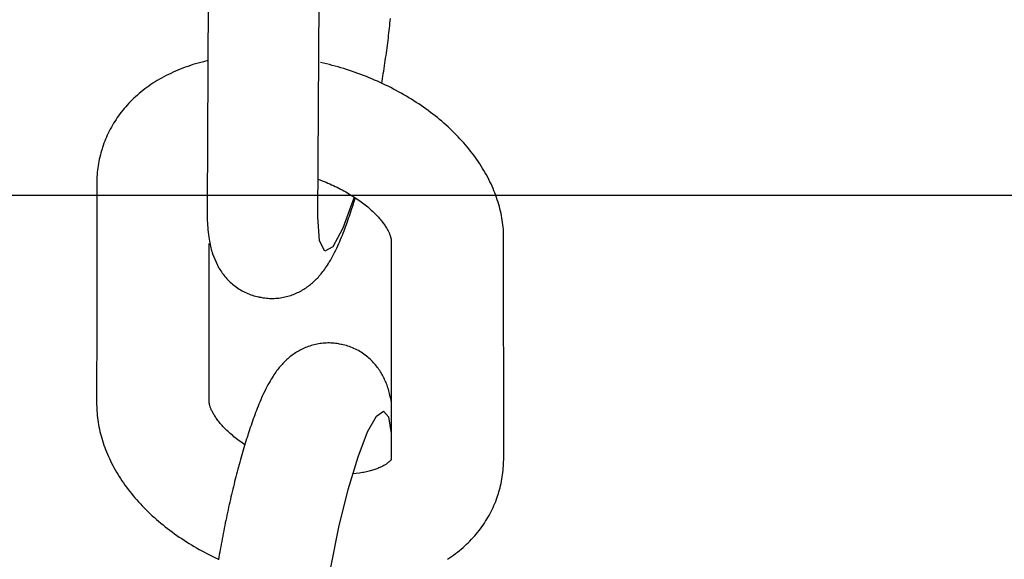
# Model space of a CAD drawing. Extents: x -285 to 5863, y 308 to 3178.
# Tile 370 of 622: x 1790.48 to 1791.509, y 983.634 to 984.199. Entities that reach past the tile are written whole.
import ezdxf

# ---------------------------------------------------------------- set-up
doc = ezdxf.new("R2010")
doc.units = 0
doc.header["$MEASUREMENT"] = 0
doc.layers.add('FREEZE-LINES', color=8, linetype='CONTINUOUS', plot=False)
doc.layers.add('SPILL-BUCKET', color=1, linetype='CONTINUOUS')

msp = doc.modelspace()

# ---------------------------------------------------------------- linework, layer by layer
at = {"layer": 'FREEZE-LINES', "linetype": 'Continuous'}
msp.add_line((1931.90631, 984.01471), (1465.74807, 984.01471), dxfattribs=at)
at = {"layer": 'SPILL-BUCKET', "color": 1, "linetype": 'Continuous'}
for p, q in [((1790.67671, 984.2303), (1790.67551, 984.0019)), ((1790.79155, 983.9923), (1790.79274, 984.21912)), ((1790.86629, 984.18979), (1790.86655, 984.19232)), ((1790.86655, 984.19232), (1790.86681, 984.19483)), ((1790.86681, 984.19483), (1790.86705, 984.19733)), ((1790.86705, 984.19733), (1790.86729, 984.19982)), ((1790.86513, 984.17953), (1790.86543, 984.18212)), ((1790.86543, 984.18212), (1790.86573, 984.18469)), ((1790.86573, 984.18469), (1790.86601, 984.18724)), ((1790.86601, 984.18724), (1790.86629, 984.18979)), ((1790.86381, 984.16907), (1790.86415, 984.1717)), ((1790.86415, 984.1717), (1790.86449, 984.17432)), ((1790.86449, 984.17432), (1790.86481, 984.17693)), ((1790.86481, 984.17693), (1790.86513, 984.17953)), ((1790.86234, 984.15842), (1790.86272, 984.1611)), ((1790.86272, 984.1611), (1790.86309, 984.16376)), ((1790.86309, 984.16376), (1790.86346, 984.16642)), ((1790.86346, 984.16642), (1790.86381, 984.16907)), ((1790.66079, 984.15155), (1790.6581, 984.15068)), ((1790.6635, 984.15238), (1790.66079, 984.15155)), ((1790.66624, 984.15317), (1790.6635, 984.15238)), ((1790.669, 984.15392), (1790.66624, 984.15317)), ((1790.67177, 984.15464), (1790.669, 984.15392)), ((1790.67631, 984.15573), (1790.67177, 984.15464)), ((1790.79739, 984.15311), (1790.79405, 984.15387)), ((1790.80043, 984.15238), (1790.79739, 984.15311)), ((1790.80346, 984.15162), (1790.80043, 984.15238)), ((1790.80649, 984.15084), (1790.80346, 984.15162)), ((1790.80951, 984.15002), (1790.80649, 984.15084)), ((1790.86114, 984.15033), (1790.86155, 984.15304)), ((1790.86155, 984.15304), (1790.86195, 984.15573)), ((1790.86195, 984.15573), (1790.86234, 984.15842)), ((1790.63508, 984.14128), (1790.63267, 984.14007)), ((1790.63752, 984.14247), (1790.63508, 984.14128)), ((1790.63999, 984.14362), (1790.63752, 984.14247)), ((1790.6425, 984.14473), (1790.63999, 984.14362)), ((1790.64502, 984.14581), (1790.6425, 984.14473)), ((1790.64759, 984.14686), (1790.64502, 984.14581)), ((1790.65017, 984.14787), (1790.64759, 984.14686)), ((1790.65279, 984.14884), (1790.65017, 984.14787)), ((1790.65543, 984.14978), (1790.65279, 984.14884)), ((1790.6581, 984.15068), (1790.65543, 984.14978)), ((1790.81253, 984.14917), (1790.80951, 984.15002)), ((1790.81554, 984.14829), (1790.81253, 984.14917)), ((1790.81853, 984.14739), (1790.81554, 984.14829)), ((1790.82153, 984.14645), (1790.81853, 984.14739)), ((1790.82451, 984.14548), (1790.82153, 984.14645)), ((1790.82748, 984.14448), (1790.82451, 984.14548)), ((1790.83044, 984.14345), (1790.82748, 984.14448)), ((1790.83338, 984.1424), (1790.83044, 984.14345)), ((1790.83632, 984.14131), (1790.83338, 984.1424)), ((1790.83925, 984.1402), (1790.83632, 984.14131)), ((1790.85943, 984.13944), (1790.85987, 984.14217)), ((1790.85987, 984.14217), (1790.8603, 984.1449)), ((1790.8603, 984.1449), (1790.86073, 984.14762)), ((1790.86073, 984.14762), (1790.86114, 984.15033)), ((1790.61676, 984.13064), (1790.61464, 984.12917)), ((1790.61893, 984.13208), (1790.61676, 984.13064)), ((1790.62113, 984.13349), (1790.61893, 984.13208)), ((1790.62338, 984.13487), (1790.62113, 984.13349)), ((1790.62564, 984.13622), (1790.62338, 984.13487)), ((1790.62796, 984.13754), (1790.62564, 984.13622)), ((1790.6303, 984.13882), (1790.62796, 984.13754)), ((1790.63267, 984.14007), (1790.6303, 984.13882)), ((1790.84216, 984.13905), (1790.83925, 984.1402)), ((1790.84506, 984.13788), (1790.84216, 984.13905)), ((1790.84794, 984.13668), (1790.84506, 984.13788)), ((1790.85081, 984.13546), (1790.84794, 984.13668)), ((1790.85367, 984.1342), (1790.85081, 984.13546)), ((1790.85651, 984.13292), (1790.85367, 984.1342)), ((1790.85934, 984.1316), (1790.85651, 984.13292)), ((1790.85821, 984.13212), (1790.85852, 984.13396)), ((1790.85852, 984.13396), (1790.85898, 984.1367)), ((1790.85898, 984.1367), (1790.85943, 984.13944)), ((1790.86215, 984.13027), (1790.85934, 984.1316)), ((1790.86494, 984.1289), (1790.86215, 984.13027)), ((1790.60456, 984.12138), (1790.60266, 984.11974)), ((1790.6065, 984.123), (1790.60456, 984.12138)), ((1790.60847, 984.12458), (1790.6065, 984.123)), ((1790.61049, 984.12614), (1790.60847, 984.12458)), ((1790.61254, 984.12767), (1790.61049, 984.12614)), ((1790.61464, 984.12917), (1790.61254, 984.12767)), ((1790.86771, 984.1275), (1790.86494, 984.1289)), ((1790.87047, 984.12608), (1790.86771, 984.1275)), ((1790.87321, 984.12464), (1790.87047, 984.12608)), ((1790.87593, 984.12316), (1790.87321, 984.12464)), ((1790.87863, 984.12166), (1790.87593, 984.12316)), ((1790.88131, 984.12014), (1790.87863, 984.12166)), ((1790.88397, 984.11859), (1790.88131, 984.12014)), ((1790.59376, 984.11115), (1790.5921, 984.10936)), ((1790.59546, 984.11292), (1790.59376, 984.11115)), ((1790.5972, 984.11466), (1790.59546, 984.11292)), ((1790.59898, 984.11638), (1790.5972, 984.11466)), ((1790.6008, 984.11807), (1790.59898, 984.11638)), ((1790.60266, 984.11974), (1790.6008, 984.11807)), ((1790.88661, 984.11701), (1790.88397, 984.11859)), ((1790.88922, 984.1154), (1790.88661, 984.11701)), ((1790.89181, 984.11377), (1790.88922, 984.1154)), ((1790.89439, 984.11212), (1790.89181, 984.11377)), ((1790.89693, 984.11044), (1790.89439, 984.11212)), ((1790.89946, 984.10874), (1790.89693, 984.11044)), ((1790.58443, 984.10007), (1790.58302, 984.09815)), ((1790.58588, 984.10197), (1790.58443, 984.10007)), ((1790.58737, 984.10385), (1790.58588, 984.10197)), ((1790.58891, 984.10571), (1790.58737, 984.10385)), ((1790.59048, 984.10755), (1790.58891, 984.10571)), ((1790.5921, 984.10936), (1790.59048, 984.10755)), ((1790.90196, 984.10701), (1790.89946, 984.10874)), ((1790.90443, 984.10525), (1790.90196, 984.10701)), ((1790.90688, 984.10347), (1790.90443, 984.10525)), ((1790.9093, 984.10167), (1790.90688, 984.10347)), ((1790.91169, 984.09985), (1790.9093, 984.10167)), ((1790.91406, 984.098), (1790.91169, 984.09985)), ((1790.5778, 984.09026), (1790.5766, 984.08823)), ((1790.57904, 984.09226), (1790.5778, 984.09026)), ((1790.58032, 984.09424), (1790.57904, 984.09226)), ((1790.58165, 984.0962), (1790.58032, 984.09424)), ((1790.58302, 984.09815), (1790.58165, 984.0962)), ((1790.9164, 984.09613), (1790.91406, 984.098)), ((1790.91871, 984.09424), (1790.9164, 984.09613)), ((1790.92099, 984.09232), (1790.91871, 984.09424)), ((1790.92324, 984.09038), (1790.92099, 984.09232)), ((1790.92545, 984.08842), (1790.92324, 984.09038)), ((1790.57222, 984.07998), (1790.57124, 984.07788)), ((1790.57325, 984.08207), (1790.57222, 984.07998)), ((1790.57433, 984.08414), (1790.57325, 984.08207)), ((1790.57544, 984.0862), (1790.57433, 984.08414)), ((1790.5766, 984.08823), (1790.57544, 984.0862)), ((1790.92764, 984.08644), (1790.92545, 984.08842)), ((1790.9298, 984.08444), (1790.92764, 984.08644)), ((1790.93192, 984.08242), (1790.9298, 984.08444)), ((1790.93401, 984.08038), (1790.93192, 984.08242)), ((1790.93606, 984.07831), (1790.93401, 984.08038)), ((1790.56772, 984.06931), (1790.56695, 984.06713)), ((1790.56854, 984.07147), (1790.56772, 984.06931)), ((1790.56939, 984.07362), (1790.56854, 984.07147)), ((1790.57029, 984.07575), (1790.56939, 984.07362)), ((1790.57124, 984.07788), (1790.57029, 984.07575)), ((1790.93808, 984.07623), (1790.93606, 984.07831)), ((1790.94007, 984.07413), (1790.93808, 984.07623)), ((1790.94201, 984.07202), (1790.94007, 984.07413)), ((1790.94393, 984.06988), (1790.94201, 984.07202)), ((1790.9458, 984.06773), (1790.94393, 984.06988)), ((1790.56453, 984.0594), (1790.56394, 984.05717)), ((1790.56518, 984.06161), (1790.56453, 984.0594)), ((1790.5655, 984.06265), (1790.56518, 984.06161)), ((1790.56584, 984.06368), (1790.5655, 984.06265)), ((1790.56618, 984.06481), (1790.56582, 984.06369)), ((1790.56657, 984.06597), (1790.5662, 984.0648)), ((1790.56695, 984.06713), (1790.56657, 984.06597)), ((1790.94764, 984.06556), (1790.9458, 984.06773)), ((1790.94943, 984.06338), (1790.94764, 984.06556)), ((1790.95119, 984.06118), (1790.94943, 984.06338)), ((1790.95291, 984.05897), (1790.95119, 984.06118)), ((1790.95459, 984.05674), (1790.95291, 984.05897)), ((1790.56198, 984.04816), (1790.5616, 984.04588)), ((1790.5624, 984.05043), (1790.56198, 984.04816)), ((1790.56287, 984.05268), (1790.5624, 984.05043)), ((1790.56338, 984.05493), (1790.56287, 984.05268)), ((1790.56394, 984.05717), (1790.56338, 984.05493)), ((1790.95622, 984.0545), (1790.95459, 984.05674)), ((1790.95782, 984.05224), (1790.95622, 984.0545)), ((1790.95937, 984.04998), (1790.95782, 984.05224)), ((1790.96089, 984.0477), (1790.95937, 984.04998)), ((1790.56073, 984.039), (1790.56052, 984.03669)), ((1790.56098, 984.0413), (1790.56073, 984.039)), ((1790.56127, 984.04359), (1790.56098, 984.0413)), ((1790.5616, 984.04588), (1790.56127, 984.04359)), ((1790.96235, 984.04542), (1790.96089, 984.0477)), ((1790.96378, 984.04311), (1790.96235, 984.04542)), ((1790.96516, 984.04081), (1790.96378, 984.04311)), ((1790.96651, 984.03849), (1790.96516, 984.04081)), ((1790.9678, 984.03617), (1790.96651, 984.03849)), ((1790.56015, 984.02719), (1790.56009, 983.88638)), ((1790.56016, 984.02846), (1790.56015, 984.02719)), ((1790.56018, 984.02972), (1790.56016, 984.02846)), ((1790.56025, 984.03205), (1790.56018, 984.02972)), ((1790.56037, 984.03437), (1790.56025, 984.03205)), ((1790.56052, 984.03669), (1790.56037, 984.03437)), ((1790.79176, 984.03178), (1790.79515, 984.03051)), ((1790.79402, 984.03093), (1790.79602, 984.03017)), ((1790.79602, 984.03017), (1790.79801, 984.02938)), ((1790.79801, 984.02938), (1790.79998, 984.02858)), ((1790.79998, 984.02858), (1790.80194, 984.02776)), ((1790.80194, 984.02776), (1790.80389, 984.02692)), ((1790.96905, 984.03384), (1790.9678, 984.03617)), ((1790.97026, 984.0315), (1790.96905, 984.03384)), ((1790.97142, 984.02916), (1790.97026, 984.0315)), ((1790.97254, 984.02681), (1790.97142, 984.02916)), ((1790.80389, 984.02692), (1790.80581, 984.02606)), ((1790.80581, 984.02606), (1790.80772, 984.02518)), ((1790.80772, 984.02518), (1790.80961, 984.02428)), ((1790.80961, 984.02428), (1790.81148, 984.02337)), ((1790.81148, 984.02337), (1790.81334, 984.02245)), ((1790.81334, 984.02245), (1790.81517, 984.02151)), ((1790.81517, 984.02151), (1790.81697, 984.02055)), ((1790.81697, 984.02055), (1790.81876, 984.01958)), ((1790.81876, 984.01958), (1790.82052, 984.0186)), ((1790.82052, 984.0186), (1790.82225, 984.0176)), ((1790.82225, 984.0176), (1790.82396, 984.01659)), ((1790.97361, 984.02445), (1790.97254, 984.02681)), ((1790.97464, 984.02209), (1790.97361, 984.02445)), ((1790.97562, 984.01973), (1790.97464, 984.02209)), ((1790.97656, 984.01736), (1790.97562, 984.01973)), ((1790.97745, 984.01499), (1790.97656, 984.01736)), ((1790.82946, 984.01313), (1790.81764, 983.9806)), ((1790.82396, 984.01659), (1790.82564, 984.01557)), ((1790.82564, 984.01557), (1790.8273, 984.01454)), ((1790.8273, 984.01454), (1790.82893, 984.0135)), ((1790.8286, 984.00611), (1790.82898, 984.00729)), ((1790.82893, 984.0135), (1790.83053, 984.01246)), ((1790.82898, 984.00729), (1790.82971, 984.00964)), ((1790.82971, 984.00964), (1790.83044, 984.01202)), ((1790.83044, 984.01202), (1790.83057, 984.01243)), ((1790.83053, 984.01246), (1790.8321, 984.0114)), ((1790.8321, 984.0114), (1790.83364, 984.01034)), ((1790.83364, 984.01034), (1790.83515, 984.00927)), ((1790.83515, 984.00927), (1790.83663, 984.00819)), ((1790.83663, 984.00819), (1790.83808, 984.00711)), ((1790.83808, 984.00711), (1790.83949, 984.00603)), ((1790.9783, 984.01262), (1790.97745, 984.01499)), ((1790.9791, 984.01024), (1790.9783, 984.01262)), ((1790.97986, 984.00787), (1790.9791, 984.01024)), ((1790.98057, 984.00549), (1790.97986, 984.00787)), ((1790.67551, 984.0019), (1790.67551, 984.00082)), ((1790.67551, 984.00082), (1790.67551, 983.99975)), ((1790.67551, 983.99975), (1790.67552, 983.99746)), ((1790.67552, 983.99746), (1790.67555, 983.99521)), ((1790.82517, 983.99552), (1790.82593, 983.99782)), ((1790.82593, 983.99782), (1790.82664, 983.99997)), ((1790.82664, 983.99997), (1790.82734, 984.00215)), ((1790.82734, 984.00215), (1790.82749, 984.0026)), ((1790.82749, 984.0026), (1790.82763, 984.00305)), ((1790.82763, 984.00305), (1790.82823, 984.00493)), ((1790.82823, 984.00493), (1790.8286, 984.00611)), ((1790.83949, 984.00603), (1790.84087, 984.00494)), ((1790.84087, 984.00494), (1790.84222, 984.00385)), ((1790.84222, 984.00385), (1790.84353, 984.00277)), ((1790.84353, 984.00277), (1790.84481, 984.00167)), ((1790.84481, 984.00167), (1790.84606, 984.00059)), ((1790.84606, 984.00059), (1790.84727, 983.9995)), ((1790.84727, 983.9995), (1790.84844, 983.99841)), ((1790.84844, 983.99841), (1790.84958, 983.99733)), ((1790.84958, 983.99733), (1790.85068, 983.99625)), ((1790.85068, 983.99625), (1790.85175, 983.99518)), ((1790.98124, 984.00312), (1790.98057, 984.00549)), ((1790.98186, 984.00074), (1790.98124, 984.00312)), ((1790.98244, 983.99836), (1790.98186, 984.00074)), ((1790.98297, 983.99598), (1790.98244, 983.99836)), ((1790.67555, 983.99521), (1790.6756, 983.99293)), ((1790.6756, 983.99293), (1790.67567, 983.99067)), ((1790.67567, 983.99067), (1790.67576, 983.98835)), ((1790.67576, 983.98835), (1790.67587, 983.98607)), ((1790.67587, 983.98607), (1790.67602, 983.98369)), ((1790.79327, 983.96721), (1790.79155, 983.9923)), ((1790.82125, 983.98431), (1790.82205, 983.98652)), ((1790.82205, 983.98652), (1790.82284, 983.98876)), ((1790.82284, 983.98876), (1790.82363, 983.99099)), ((1790.82363, 983.99099), (1790.8244, 983.99326)), ((1790.8244, 983.99326), (1790.82517, 983.99552)), ((1790.85175, 983.99518), (1790.85278, 983.99412)), ((1790.85278, 983.99412), (1790.85378, 983.99306)), ((1790.85378, 983.99306), (1790.85473, 983.99201)), ((1790.85473, 983.99201), (1790.85566, 983.99097)), ((1790.85566, 983.99097), (1790.85654, 983.98994)), ((1790.85654, 983.98994), (1790.85739, 983.98892)), ((1790.85739, 983.98892), (1790.8582, 983.98791)), ((1790.8582, 983.98791), (1790.85898, 983.98691)), ((1790.85898, 983.98691), (1790.85971, 983.98594)), ((1790.98346, 983.99361), (1790.98297, 983.99598)), ((1790.9839, 983.99123), (1790.98346, 983.99361)), ((1790.98429, 983.98886), (1790.9839, 983.99123)), ((1790.98465, 983.98649), (1790.98429, 983.98886)), ((1790.98495, 983.98413), (1790.98465, 983.98649)), ((1790.67602, 983.98369), (1790.67619, 983.98133)), ((1790.67619, 983.98133), (1790.6764, 983.97886)), ((1790.6764, 983.97886), (1790.67665, 983.9764)), ((1790.67665, 983.9764), (1790.67696, 983.97381)), ((1790.81764, 983.9806), (1790.807, 983.96105)), ((1790.81793, 983.97551), (1790.81877, 983.97769)), ((1790.81877, 983.97769), (1790.81962, 983.9799)), ((1790.81962, 983.9799), (1790.82044, 983.98209)), ((1790.82044, 983.98209), (1790.82125, 983.98431)), ((1790.85971, 983.98594), (1790.86042, 983.98497)), ((1790.86042, 983.98497), (1790.86108, 983.98402)), ((1790.86108, 983.98402), (1790.86172, 983.98309)), ((1790.86172, 983.98309), (1790.86232, 983.98217)), ((1790.86232, 983.98217), (1790.86288, 983.98128)), ((1790.86288, 983.98128), (1790.86341, 983.9804)), ((1790.86341, 983.9804), (1790.86391, 983.97955)), ((1790.86391, 983.97955), (1790.86437, 983.97872)), ((1790.86437, 983.97872), (1790.8648, 983.9779)), ((1790.8648, 983.9779), (1790.8652, 983.97712)), ((1790.8652, 983.97712), (1790.86557, 983.97635)), ((1790.86557, 983.97635), (1790.86591, 983.97561)), ((1790.98522, 983.98176), (1790.98495, 983.98413)), ((1790.98544, 983.9794), (1790.98522, 983.98176)), ((1790.98561, 983.97704), (1790.98544, 983.9794)), ((1790.98574, 983.97469), (1790.98561, 983.97704)), ((1790.67696, 983.97381), (1790.67731, 983.97123)), ((1790.67731, 983.97123), (1790.67763, 983.96916)), ((1790.67763, 983.96916), (1790.67799, 983.96709)), ((1790.67799, 983.96709), (1790.67833, 983.96526)), ((1790.7986, 983.95644), (1790.79327, 983.96721)), ((1790.8133, 983.96441), (1790.8143, 983.96669)), ((1790.8143, 983.96669), (1790.81523, 983.96889)), ((1790.81523, 983.96889), (1790.81616, 983.97112)), ((1790.81616, 983.97112), (1790.81704, 983.9733)), ((1790.81704, 983.9733), (1790.81793, 983.97551)), ((1790.86591, 983.97561), (1790.86622, 983.9749)), ((1790.86622, 983.9749), (1790.8665, 983.97421)), ((1790.8665, 983.97421), (1790.86676, 983.97355)), ((1790.86676, 983.97355), (1790.86699, 983.97291)), ((1790.86699, 983.97291), (1790.86719, 983.97231)), ((1790.86719, 983.97231), (1790.86737, 983.97173)), ((1790.86737, 983.97173), (1790.86753, 983.97118)), ((1790.86753, 983.97118), (1790.86766, 983.97066)), ((1790.86766, 983.97066), (1790.86778, 983.97017)), ((1790.86778, 983.97017), (1790.86787, 983.96971)), ((1790.86787, 983.96971), (1790.86795, 983.96928)), ((1790.86795, 983.96928), (1790.86802, 983.96888)), ((1790.86802, 983.96888), (1790.86806, 983.96851)), ((1790.86813, 983.96739), (1790.86803, 983.73916)), ((1790.86806, 983.96851), (1790.8681, 983.96817)), ((1790.8681, 983.96817), (1790.86812, 983.96787)), ((1790.86812, 983.96787), (1790.86813, 983.96761)), ((1790.86813, 983.96761), (1790.86813, 983.96739)), ((1790.98577, 983.73916), (1790.98574, 983.97469)), ((1790.67779, 983.79897), (1790.67786, 983.96469)), ((1790.67833, 983.96526), (1790.67871, 983.96341)), ((1790.67871, 983.96341), (1790.67908, 983.96175)), ((1790.67908, 983.96175), (1790.67948, 983.96008)), ((1790.67948, 983.96008), (1790.67988, 983.95854)), ((1790.67988, 983.95854), (1790.68031, 983.95699)), ((1790.68031, 983.95699), (1790.68074, 983.95554)), ((1790.68074, 983.95554), (1790.6812, 983.95407)), ((1790.807, 983.96105), (1790.7986, 983.95644)), ((1790.8078, 983.95292), (1790.80897, 983.95521)), ((1790.80897, 983.95521), (1790.81012, 983.95754)), ((1790.81012, 983.95754), (1790.81122, 983.95983)), ((1790.81122, 983.95983), (1790.8123, 983.96217)), ((1790.8123, 983.96217), (1790.8133, 983.96441)), ((1790.68824, 983.93843), (1790.6812, 983.95407)), ((1790.80243, 983.94345), (1790.80341, 983.94506)), ((1790.80341, 983.94506), (1790.80449, 983.94689)), ((1790.80449, 983.94689), (1790.80554, 983.94873)), ((1790.80554, 983.94873), (1790.80668, 983.95081)), ((1790.80668, 983.95081), (1790.8078, 983.95292)), ((1790.68824, 983.93843), (1790.68899, 983.93721)), ((1790.68899, 983.93721), (1790.68978, 983.93599)), ((1790.68978, 983.93599), (1790.69059, 983.93479)), ((1790.69059, 983.93479), (1790.69143, 983.9336)), ((1790.79575, 983.93393), (1790.7967, 983.93514)), ((1790.7967, 983.93514), (1790.79761, 983.93635)), ((1790.79761, 983.93635), (1790.79857, 983.93766)), ((1790.79857, 983.93766), (1790.79949, 983.93897)), ((1790.79949, 983.93897), (1790.80046, 983.94041)), ((1790.80046, 983.94041), (1790.80141, 983.94185)), ((1790.80141, 983.94185), (1790.80243, 983.94345)), ((1790.69143, 983.9336), (1790.6923, 983.93242)), ((1790.6923, 983.93242), (1790.6932, 983.93125)), ((1790.6932, 983.93125), (1790.69414, 983.9301)), ((1790.69414, 983.9301), (1790.6951, 983.92897)), ((1790.6951, 983.92897), (1790.69621, 983.92772)), ((1790.69621, 983.92772), (1790.69736, 983.9265)), ((1790.69736, 983.9265), (1790.69855, 983.9253)), ((1790.69855, 983.9253), (1790.69977, 983.92413)), ((1790.78595, 983.92356), (1790.78701, 983.9245)), ((1790.78701, 983.9245), (1790.78803, 983.92546)), ((1790.78803, 983.92546), (1790.78905, 983.92644)), ((1790.78905, 983.92644), (1790.79004, 983.92743)), ((1790.79004, 983.92743), (1790.79103, 983.92846)), ((1790.79103, 983.92846), (1790.79199, 983.92949)), ((1790.79199, 983.92949), (1790.79295, 983.93057)), ((1790.79295, 983.93057), (1790.79388, 983.93165)), ((1790.79388, 983.93165), (1790.79483, 983.93279)), ((1790.79483, 983.93279), (1790.79575, 983.93393)), ((1790.69977, 983.92413), (1790.70102, 983.92299)), ((1790.70102, 983.92299), (1790.70231, 983.92188)), ((1790.70231, 983.92188), (1790.70363, 983.92081)), ((1790.70363, 983.92081), (1790.70499, 983.91976)), ((1790.70499, 983.91976), (1790.70636, 983.91876)), ((1790.70636, 983.91876), (1790.70777, 983.91779)), ((1790.70777, 983.91779), (1790.7092, 983.91686)), ((1790.7092, 983.91686), (1790.71066, 983.91598)), ((1790.71066, 983.91598), (1790.71214, 983.91513)), ((1790.71214, 983.91513), (1790.71365, 983.91432)), ((1790.71365, 983.91432), (1790.71517, 983.91356)), ((1790.77151, 983.91379), (1790.77285, 983.91448)), ((1790.77285, 983.91448), (1790.77417, 983.9152)), ((1790.77417, 983.9152), (1790.77546, 983.91594)), ((1790.77546, 983.91594), (1790.77672, 983.9167)), ((1790.77672, 983.9167), (1790.77796, 983.91749)), ((1790.77796, 983.91749), (1790.77918, 983.9183)), ((1790.77918, 983.9183), (1790.78037, 983.91913)), ((1790.78037, 983.91913), (1790.78153, 983.91997)), ((1790.78153, 983.91997), (1790.78268, 983.92084)), ((1790.78268, 983.92084), (1790.78379, 983.92173)), ((1790.78379, 983.92173), (1790.78489, 983.92264)), ((1790.78489, 983.92264), (1790.78595, 983.92356)), ((1790.71517, 983.91356), (1790.71671, 983.91284)), ((1790.71671, 983.91284), (1790.71826, 983.91216)), ((1790.71826, 983.91216), (1790.71984, 983.91153)), ((1790.71984, 983.91153), (1790.72142, 983.91094)), ((1790.72142, 983.91094), (1790.72302, 983.9104)), ((1790.72302, 983.9104), (1790.72463, 983.90991)), ((1790.72463, 983.90991), (1790.72625, 983.90945)), ((1790.72625, 983.90945), (1790.72788, 983.90904)), ((1790.72788, 983.90904), (1790.72951, 983.90868)), ((1790.72951, 983.90868), (1790.72989, 983.90861)), ((1790.72989, 983.90861), (1790.73027, 983.90855)), ((1790.73026, 983.90853), (1790.73172, 983.90825)), ((1790.73172, 983.90826), (1790.73298, 983.90802)), ((1790.73298, 983.90802), (1790.73425, 983.90781)), ((1790.73425, 983.90781), (1790.73589, 983.90758)), ((1790.73589, 983.90758), (1790.73754, 983.9074)), ((1790.73754, 983.9074), (1790.73918, 983.90727)), ((1790.73918, 983.90727), (1790.74083, 983.90717)), ((1790.74083, 983.90717), (1790.74247, 983.90713)), ((1790.74247, 983.90713), (1790.74411, 983.90712)), ((1790.74411, 983.90712), (1790.74574, 983.90716)), ((1790.74574, 983.90716), (1790.74737, 983.90724)), ((1790.74737, 983.90724), (1790.74898, 983.90737)), ((1790.74898, 983.90737), (1790.75059, 983.90753)), ((1790.75059, 983.90753), (1790.75219, 983.90774)), ((1790.75219, 983.90774), (1790.75378, 983.90799)), ((1790.75378, 983.90799), (1790.75535, 983.90827)), ((1790.75535, 983.90827), (1790.75691, 983.9086)), ((1790.75691, 983.9086), (1790.75846, 983.90896)), ((1790.75846, 983.90896), (1790.75998, 983.90936)), ((1790.75998, 983.90936), (1790.76149, 983.9098)), ((1790.76149, 983.9098), (1790.76299, 983.91027)), ((1790.76299, 983.91027), (1790.76446, 983.91078)), ((1790.76446, 983.91078), (1790.76592, 983.91132)), ((1790.76592, 983.91132), (1790.76735, 983.9119)), ((1790.76735, 983.9119), (1790.76876, 983.9125)), ((1790.76876, 983.9125), (1790.77015, 983.91313)), ((1790.77015, 983.91313), (1790.77151, 983.91379)), ((1790.56009, 983.88638), (1790.56005, 983.79738)), ((1790.77175, 983.85242), (1790.77046, 983.85168)), ((1790.77307, 983.85314), (1790.77175, 983.85242)), ((1790.77441, 983.85383), (1790.77307, 983.85314)), ((1790.77577, 983.85449), (1790.77441, 983.85383)), ((1790.77716, 983.85512), (1790.77577, 983.85449)), ((1790.77857, 983.85573), (1790.77716, 983.85512)), ((1790.78001, 983.8563), (1790.77857, 983.85573)), ((1790.78146, 983.85684), (1790.78001, 983.8563)), ((1790.78293, 983.85735), (1790.78146, 983.85684)), ((1790.78443, 983.85782), (1790.78293, 983.85735)), ((1790.78594, 983.85826), (1790.78443, 983.85782)), ((1790.78747, 983.85866), (1790.78594, 983.85826)), ((1790.78901, 983.85902), (1790.78747, 983.85866)), ((1790.79057, 983.85935), (1790.78901, 983.85902)), ((1790.79214, 983.85964), (1790.79057, 983.85935)), ((1790.79373, 983.85988), (1790.79214, 983.85964)), ((1790.79533, 983.86009), (1790.79373, 983.85988)), ((1790.79694, 983.86026), (1790.79533, 983.86009)), ((1790.79856, 983.86038), (1790.79694, 983.86026)), ((1790.80018, 983.86046), (1790.79856, 983.86038)), ((1790.80181, 983.8605), (1790.80018, 983.86046)), ((1790.80345, 983.86049), (1790.80181, 983.8605)), ((1790.80509, 983.86045), (1790.80345, 983.86049)), ((1790.80674, 983.86035), (1790.80509, 983.86045)), ((1790.80838, 983.86022), (1790.80674, 983.86035)), ((1790.81003, 983.86004), (1790.80838, 983.86022)), ((1790.81167, 983.85981), (1790.81003, 983.86004)), ((1790.81294, 983.8596), (1790.81167, 983.85981)), ((1790.8142, 983.85936), (1790.81294, 983.8596)), ((1790.81566, 983.85909), (1790.8142, 983.85937)), ((1790.81603, 983.85901), (1790.81565, 983.85908)), ((1790.81641, 983.85894), (1790.81603, 983.85901)), ((1790.81805, 983.85859), (1790.81641, 983.85894)), ((1790.81967, 983.85817), (1790.81805, 983.85859)), ((1790.82129, 983.85772), (1790.81967, 983.85817)), ((1790.8229, 983.85722), (1790.82129, 983.85772)), ((1790.8245, 983.85668), (1790.8229, 983.85722)), ((1790.82608, 983.85609), (1790.8245, 983.85668)), ((1790.82766, 983.85546), (1790.82608, 983.85609)), ((1790.82921, 983.85478), (1790.82766, 983.85546)), ((1790.83075, 983.85406), (1790.82921, 983.85478)), ((1790.83227, 983.8533), (1790.83075, 983.85406)), ((1790.83378, 983.85249), (1790.83227, 983.8533)), ((1790.83526, 983.85165), (1790.83378, 983.85249)), ((1790.75789, 983.84217), (1790.75687, 983.84118)), ((1790.75891, 983.84312), (1790.75789, 983.84217)), ((1790.75997, 983.84407), (1790.75891, 983.84312)), ((1790.76103, 983.84498), (1790.75997, 983.84407)), ((1790.76213, 983.84589), (1790.76103, 983.84498)), ((1790.76324, 983.84678), (1790.76213, 983.84589)), ((1790.76439, 983.84765), (1790.76324, 983.84678)), ((1790.76555, 983.84849), (1790.76439, 983.84765)), ((1790.76674, 983.84932), (1790.76555, 983.84849)), ((1790.76796, 983.85013), (1790.76674, 983.84932)), ((1790.7692, 983.85092), (1790.76796, 983.85013)), ((1790.77046, 983.85168), (1790.7692, 983.85092)), ((1790.83672, 983.85076), (1790.83526, 983.85165)), ((1790.83815, 983.84983), (1790.83672, 983.85076)), ((1790.83956, 983.84886), (1790.83815, 983.84983)), ((1790.84094, 983.84786), (1790.83956, 983.84886)), ((1790.84229, 983.84682), (1790.84094, 983.84786)), ((1790.84361, 983.84574), (1790.84229, 983.84682)), ((1790.8449, 983.84463), (1790.84361, 983.84574)), ((1790.84615, 983.84349), (1790.8449, 983.84463)), ((1790.84738, 983.84232), (1790.84615, 983.84349)), ((1790.84856, 983.84112), (1790.84738, 983.84232)), ((1790.74922, 983.83248), (1790.74831, 983.83127)), ((1790.75017, 983.83369), (1790.74922, 983.83248)), ((1790.75109, 983.83483), (1790.75017, 983.83369)), ((1790.75204, 983.83597), (1790.75109, 983.83483)), ((1790.75297, 983.83705), (1790.75204, 983.83597)), ((1790.75393, 983.83813), (1790.75297, 983.83705)), ((1790.75489, 983.83916), (1790.75393, 983.83813)), ((1790.75588, 983.84019), (1790.75489, 983.83916)), ((1790.75687, 983.84118), (1790.75588, 983.84019)), ((1790.84971, 983.8399), (1790.84856, 983.84112)), ((1790.85082, 983.83866), (1790.84971, 983.8399)), ((1790.85179, 983.83752), (1790.85082, 983.83866)), ((1790.85272, 983.83637), (1790.85179, 983.83752)), ((1790.85362, 983.8352), (1790.85272, 983.83637)), ((1790.85449, 983.83403), (1790.85362, 983.8352)), ((1790.85534, 983.83283), (1790.85449, 983.83403)), ((1790.85614, 983.83163), (1790.85534, 983.83283)), ((1790.85693, 983.83042), (1790.85614, 983.83163)), ((1790.74251, 983.82256), (1790.74143, 983.82074)), ((1790.7435, 983.82417), (1790.74251, 983.82256)), ((1790.74451, 983.82578), (1790.7435, 983.82417)), ((1790.74546, 983.82721), (1790.74451, 983.82578)), ((1790.74644, 983.82865), (1790.74546, 983.82721)), ((1790.74736, 983.82996), (1790.74644, 983.82865)), ((1790.74831, 983.83127), (1790.74736, 983.82996)), ((1790.85768, 983.8292), (1790.85693, 983.83042)), ((1790.8584, 983.82796), (1790.85768, 983.8292)), ((1790.8591, 983.82672), (1790.8584, 983.82796)), ((1790.85977, 983.82546), (1790.8591, 983.82672)), ((1790.86041, 983.8242), (1790.85977, 983.82546)), ((1790.86103, 983.82292), (1790.86041, 983.8242)), ((1790.86161, 983.82164), (1790.86103, 983.82292)), ((1790.86219, 983.82033), (1790.86161, 983.82164)), ((1790.73695, 983.81241), (1790.7358, 983.81009)), ((1790.73812, 983.8147), (1790.73695, 983.81241)), ((1790.73924, 983.81681), (1790.73812, 983.8147)), ((1790.74038, 983.8189), (1790.73924, 983.81681)), ((1790.74143, 983.82074), (1790.74038, 983.8189)), ((1790.86273, 983.81902), (1790.86219, 983.82033)), ((1790.86326, 983.81767), (1790.86273, 983.81902)), ((1790.86376, 983.81633), (1790.86326, 983.81767)), ((1790.86426, 983.81494), (1790.86376, 983.81633)), ((1790.86472, 983.81355), (1790.86426, 983.81494)), ((1790.86518, 983.81209), (1790.86472, 983.81355)), ((1790.86561, 983.81064), (1790.86518, 983.81209)), ((1790.73162, 983.80093), (1790.73069, 983.79874)), ((1790.73262, 983.80321), (1790.73162, 983.80093)), ((1790.73363, 983.80545), (1790.73262, 983.80321)), ((1790.7347, 983.80779), (1790.73363, 983.80545)), ((1790.7358, 983.81009), (1790.7347, 983.80779)), ((1790.86604, 983.80908), (1790.86561, 983.81064)), ((1790.86644, 983.80754), (1790.86604, 983.80908)), ((1790.86684, 983.80587), (1790.86644, 983.80754)), ((1790.86721, 983.80421), (1790.86684, 983.80587)), ((1790.86759, 983.80237), (1790.86721, 983.80421)), ((1790.86794, 983.80054), (1790.86759, 983.80237)), ((1790.56005, 983.79738), (1790.56006, 983.7957)), ((1790.56006, 983.7957), (1790.5601, 983.79402)), ((1790.5601, 983.79402), (1790.56018, 983.79167)), ((1790.56018, 983.79167), (1790.56031, 983.78932)), ((1790.67779, 983.79874), (1790.67779, 983.79897)), ((1790.6778, 983.79849), (1790.67779, 983.79874)), ((1790.67782, 983.79818), (1790.6778, 983.79849)), ((1790.67786, 983.79784), (1790.67782, 983.79818)), ((1790.6779, 983.79747), (1790.67786, 983.79784)), ((1790.67797, 983.79707), (1790.6779, 983.79747)), ((1790.67805, 983.79664), (1790.67797, 983.79707)), ((1790.67814, 983.79618), (1790.67805, 983.79664)), ((1790.67826, 983.79569), (1790.67814, 983.79618)), ((1790.67839, 983.79517), (1790.67826, 983.79569)), ((1790.67855, 983.79462), (1790.67839, 983.79517)), ((1790.67873, 983.79404), (1790.67855, 983.79462)), ((1790.67893, 983.79344), (1790.67873, 983.79404)), ((1790.67916, 983.7928), (1790.67893, 983.79344)), ((1790.67942, 983.79214), (1790.67916, 983.7928)), ((1790.6797, 983.79146), (1790.67942, 983.79214)), ((1790.68001, 983.79074), (1790.6797, 983.79146)), ((1790.68035, 983.79), (1790.68001, 983.79074)), ((1790.728, 983.79211), (1790.72715, 983.78993)), ((1790.72888, 983.79432), (1790.728, 983.79211)), ((1790.72976, 983.7965), (1790.72888, 983.79432)), ((1790.73069, 983.79874), (1790.72976, 983.7965)), ((1790.86807, 983.79978), (1790.86794, 983.80054)), ((1790.56031, 983.78932), (1790.56049, 983.78695)), ((1790.56049, 983.78695), (1790.5607, 983.7846)), ((1790.5607, 983.7846), (1790.56097, 983.78223)), ((1790.56097, 983.78223), (1790.56127, 983.77986)), ((1790.68072, 983.78924), (1790.68035, 983.79)), ((1790.68112, 983.78845), (1790.68072, 983.78924)), ((1790.68155, 983.78764), (1790.68112, 983.78845)), ((1790.68201, 983.78681), (1790.68155, 983.78764)), ((1790.68251, 983.78595), (1790.68201, 983.78681)), ((1790.68304, 983.78507), (1790.68251, 983.78595)), ((1790.6836, 983.78418), (1790.68304, 983.78507)), ((1790.6842, 983.78327), (1790.6836, 983.78418)), ((1790.68484, 983.78233), (1790.6842, 983.78327)), ((1790.6855, 983.78138), (1790.68484, 983.78233)), ((1790.68621, 983.78042), (1790.6855, 983.78138)), ((1790.68695, 983.77944), (1790.68621, 983.78042)), ((1790.72387, 983.7811), (1790.72308, 983.77886)), ((1790.72467, 983.78331), (1790.72387, 983.7811)), ((1790.72549, 983.78553), (1790.72467, 983.78331)), ((1790.7263, 983.78772), (1790.72549, 983.78553)), ((1790.72715, 983.78993), (1790.7263, 983.78772)), ((1790.84349, 983.76768), (1790.85261, 983.78405)), ((1790.85261, 983.78405), (1790.86008, 983.78935)), ((1790.86008, 983.78935), (1790.86535, 983.78318)), ((1790.86535, 983.78318), (1790.86804, 983.766)), ((1790.56127, 983.77986), (1790.56163, 983.77749)), ((1790.56163, 983.77749), (1790.56202, 983.77512)), ((1790.56202, 983.77512), (1790.56246, 983.77274)), ((1790.56246, 983.77274), (1790.56295, 983.77037)), ((1790.56295, 983.77037), (1790.56348, 983.76799)), ((1790.68772, 983.77844), (1790.68695, 983.77944)), ((1790.68853, 983.77744), (1790.68772, 983.77844)), ((1790.68938, 983.77642), (1790.68853, 983.77744)), ((1790.69027, 983.77539), (1790.68938, 983.77642)), ((1790.69119, 983.77435), (1790.69027, 983.77539)), ((1790.69214, 983.7733), (1790.69119, 983.77435)), ((1790.69314, 983.77224), (1790.69214, 983.7733)), ((1790.69417, 983.77117), (1790.69314, 983.77224)), ((1790.69524, 983.7701), (1790.69417, 983.77117)), ((1790.69634, 983.76902), (1790.69524, 983.7701)), ((1790.71999, 983.76981), (1790.71928, 983.76765)), ((1790.72075, 983.7721), (1790.71999, 983.76981)), ((1790.72152, 983.77436), (1790.72075, 983.7721)), ((1790.7223, 983.77663), (1790.72152, 983.77436)), ((1790.72308, 983.77886), (1790.7223, 983.77663)), ((1790.56348, 983.76799), (1790.56406, 983.76562)), ((1790.56406, 983.76562), (1790.56468, 983.76324)), ((1790.56468, 983.76324), (1790.56535, 983.76086)), ((1790.56535, 983.76086), (1790.56606, 983.75848)), ((1790.69748, 983.76794), (1790.69634, 983.76902)), ((1790.69865, 983.76686), (1790.69748, 983.76794)), ((1790.69986, 983.76577), (1790.69865, 983.76686)), ((1790.70111, 983.76468), (1790.69986, 983.76577)), ((1790.70239, 983.76359), (1790.70111, 983.76468)), ((1790.7037, 983.7625), (1790.70239, 983.76359)), ((1790.70505, 983.76141), (1790.7037, 983.7625)), ((1790.70643, 983.76032), (1790.70505, 983.76141)), ((1790.70785, 983.75924), (1790.70643, 983.76032)), ((1790.71694, 983.76033), (1790.71621, 983.75798)), ((1790.71732, 983.76152), (1790.71694, 983.76033)), ((1790.71769, 983.76269), (1790.71732, 983.76152)), ((1790.71829, 983.76457), (1790.71769, 983.76269)), ((1790.71843, 983.76502), (1790.71829, 983.76457)), ((1790.71858, 983.76547), (1790.71843, 983.76502)), ((1790.71928, 983.76765), (1790.71858, 983.76547)), ((1790.83341, 983.74145), (1790.84349, 983.76768)), ((1790.56606, 983.75848), (1790.56682, 983.75611)), ((1790.56682, 983.75611), (1790.56762, 983.75373)), ((1790.56762, 983.75373), (1790.56847, 983.75136)), ((1790.56847, 983.75136), (1790.56936, 983.74899)), ((1790.70929, 983.75816), (1790.70785, 983.75924)), ((1790.71077, 983.75708), (1790.70929, 983.75816)), ((1790.71228, 983.75602), (1790.71077, 983.75708)), ((1790.71503, 983.75414), (1790.71228, 983.75602)), ((1790.71403, 983.75081), (1790.71331, 983.74839)), ((1790.71475, 983.75322), (1790.71403, 983.75081)), ((1790.71548, 983.75561), (1790.71475, 983.75322)), ((1790.71621, 983.75798), (1790.71548, 983.75561)), ((1790.56936, 983.74899), (1790.5703, 983.74663)), ((1790.5703, 983.74663), (1790.57128, 983.74426)), ((1790.57128, 983.74426), (1790.57231, 983.7419)), ((1790.57231, 983.7419), (1790.57338, 983.73954)), ((1790.57338, 983.73954), (1790.5745, 983.7372)), ((1790.71119, 983.74102), (1790.71049, 983.73854)), ((1790.7119, 983.7435), (1790.71119, 983.74102)), ((1790.7126, 983.74595), (1790.7119, 983.7435)), ((1790.71331, 983.74839), (1790.7126, 983.74595)), ((1790.82311, 983.70729), (1790.83341, 983.74145)), ((1790.86803, 983.73897), (1790.86802, 983.73875)), ((1790.86803, 983.73916), (1790.86803, 983.73906)), ((1790.86803, 983.73906), (1790.86803, 983.73897)), ((1790.98576, 983.7379), (1790.98577, 983.73916)), ((1790.5745, 983.7372), (1790.57566, 983.73485)), ((1790.57566, 983.73485), (1790.57687, 983.73252)), ((1790.57687, 983.73252), (1790.57812, 983.73018)), ((1790.57812, 983.73018), (1790.57942, 983.72786)), ((1790.70843, 983.73098), (1790.70774, 983.72844)), ((1790.70911, 983.73352), (1790.70843, 983.73098)), ((1790.7098, 983.73603), (1790.70911, 983.73352)), ((1790.71049, 983.73854), (1790.7098, 983.73603)), ((1790.85208, 983.7286), (1790.85098, 983.72822)), ((1790.85315, 983.72899), (1790.85208, 983.7286)), ((1790.85418, 983.72939), (1790.85315, 983.72899)), ((1790.85517, 983.72979), (1790.85418, 983.72939)), ((1790.85612, 983.7302), (1790.85517, 983.72979)), ((1790.85703, 983.73061), (1790.85612, 983.7302)), ((1790.85791, 983.73102), (1790.85703, 983.73061)), ((1790.85874, 983.73143), (1790.85791, 983.73102)), ((1790.85954, 983.73184), (1790.85874, 983.73143)), ((1790.8603, 983.73226), (1790.85954, 983.73184)), ((1790.86102, 983.73267), (1790.8603, 983.73226)), ((1790.86171, 983.73308), (1790.86102, 983.73267)), ((1790.86235, 983.73348), (1790.86171, 983.73308)), ((1790.86296, 983.73388), (1790.86235, 983.73348)), ((1790.86353, 983.73427), (1790.86296, 983.73388)), ((1790.86407, 983.73466), (1790.86353, 983.73427)), ((1790.86457, 983.73504), (1790.86407, 983.73466)), ((1790.86504, 983.73541), (1790.86457, 983.73504)), ((1790.86546, 983.73577), (1790.86504, 983.73541)), ((1790.86586, 983.73612), (1790.86546, 983.73577)), ((1790.86622, 983.73645), (1790.86586, 983.73612)), ((1790.86655, 983.73678), (1790.86622, 983.73645)), ((1790.86684, 983.73709), (1790.86655, 983.73678)), ((1790.86708, 983.73735), (1790.86684, 983.73709)), ((1790.86729, 983.7376), (1790.86708, 983.73735)), ((1790.86748, 983.73783), (1790.86729, 983.7376)), ((1790.86764, 983.73804), (1790.86748, 983.73783)), ((1790.86778, 983.73824), (1790.86764, 983.73804)), ((1790.8679, 983.73842), (1790.86778, 983.73824)), ((1790.86791, 983.73804), (1790.86789, 983.73801)), ((1790.86802, 983.73861), (1790.8679, 983.73842)), ((1790.86792, 983.73808), (1790.86791, 983.73804)), ((1790.86794, 983.73817), (1790.86792, 983.73808)), ((1790.86797, 983.73829), (1790.86794, 983.73817)), ((1790.86799, 983.73842), (1790.86797, 983.73829)), ((1790.86801, 983.73857), (1790.86799, 983.73842)), ((1790.86802, 983.73875), (1790.86801, 983.73857)), ((1790.98519, 983.72735), (1790.9854, 983.72967)), ((1790.9854, 983.72967), (1790.98556, 983.73198)), ((1790.98556, 983.73198), (1790.98567, 983.73431)), ((1790.98567, 983.73431), (1790.98574, 983.73663)), ((1790.98574, 983.73663), (1790.98576, 983.7379)), ((1790.57942, 983.72786), (1790.58076, 983.72554)), ((1790.58076, 983.72554), (1790.58214, 983.72324)), ((1790.58214, 983.72324), (1790.58357, 983.72094)), ((1790.58357, 983.72094), (1790.58503, 983.71865)), ((1790.58503, 983.71865), (1790.58655, 983.71638)), ((1790.70573, 983.72071), (1790.70507, 983.7181)), ((1790.7064, 983.7233), (1790.70573, 983.72071)), ((1790.70707, 983.72587), (1790.7064, 983.7233)), ((1790.70774, 983.72844), (1790.70707, 983.72587)), ((1790.83494, 983.72449), (1790.82801, 983.72354)), ((1790.83646, 983.72473), (1790.83494, 983.72449)), ((1790.83795, 983.72498), (1790.83646, 983.72473)), ((1790.83941, 983.72524), (1790.83795, 983.72498)), ((1790.84084, 983.72552), (1790.83941, 983.72524)), ((1790.84223, 983.72582), (1790.84084, 983.72552)), ((1790.84359, 983.72612), (1790.84223, 983.72582)), ((1790.84491, 983.72644), (1790.84359, 983.72612)), ((1790.8462, 983.72678), (1790.84491, 983.72644)), ((1790.84745, 983.72712), (1790.8462, 983.72678)), ((1790.84866, 983.72748), (1790.84745, 983.72712)), ((1790.84984, 983.72784), (1790.84866, 983.72748)), ((1790.85098, 983.72822), (1790.84984, 983.72784)), ((1790.98394, 983.7182), (1790.98432, 983.72047)), ((1790.98432, 983.72047), (1790.98465, 983.72276)), ((1790.98465, 983.72276), (1790.98495, 983.72505)), ((1790.98495, 983.72505), (1790.98519, 983.72735)), ((1790.58655, 983.71638), (1790.5881, 983.71411)), ((1790.5881, 983.71411), (1790.5897, 983.71186)), ((1790.5897, 983.71186), (1790.59133, 983.70962)), ((1790.59133, 983.70962), (1790.59301, 983.70739)), ((1790.70311, 983.71021), (1790.70247, 983.70756)), ((1790.70376, 983.71286), (1790.70311, 983.71021)), ((1790.70441, 983.71549), (1790.70376, 983.71286)), ((1790.70507, 983.7181), (1790.70441, 983.71549)), ((1790.98139, 983.70695), (1790.98198, 983.70918)), ((1790.98198, 983.70918), (1790.98254, 983.71142)), ((1790.98254, 983.71142), (1790.98305, 983.71367)), ((1790.98305, 983.71367), (1790.98352, 983.71593)), ((1790.98352, 983.71593), (1790.98394, 983.7182)), ((1790.59301, 983.70739), (1790.59473, 983.70517)), ((1790.59473, 983.70517), (1790.59649, 983.70298)), ((1790.59649, 983.70298), (1790.59828, 983.70079)), ((1790.59828, 983.70079), (1790.60012, 983.69862)), ((1790.60012, 983.69862), (1790.602, 983.69647)), ((1790.70057, 983.69954), (1790.69995, 983.69685)), ((1790.7012, 983.70223), (1790.70057, 983.69954)), ((1790.70183, 983.7049), (1790.7012, 983.70223)), ((1790.70247, 983.70756), (1790.70183, 983.7049)), ((1790.81334, 983.66774), (1790.82311, 983.70729)), ((1790.9782, 983.69705), (1790.97897, 983.69923)), ((1790.97897, 983.69923), (1790.97936, 983.70039)), ((1790.97936, 983.70039), (1790.98024, 983.70316)), ((1790.98024, 983.70316), (1790.98075, 983.70474)), ((1790.98075, 983.70474), (1790.98139, 983.70695)), ((1790.602, 983.69647), (1790.60391, 983.69434)), ((1790.60391, 983.69434), (1790.60585, 983.69222)), ((1790.60585, 983.69222), (1790.60784, 983.69012)), ((1790.60784, 983.69012), (1790.60986, 983.68804)), ((1790.60986, 983.68804), (1790.61191, 983.68598)), ((1790.69812, 983.68872), (1790.69752, 983.686)), ((1790.69872, 983.69144), (1790.69812, 983.68872)), ((1790.69933, 983.69415), (1790.69872, 983.69144)), ((1790.69995, 983.69685), (1790.69933, 983.69415)), ((1790.9737, 983.68637), (1790.97468, 983.68848)), ((1790.97468, 983.68848), (1790.97563, 983.6906)), ((1790.97563, 983.6906), (1790.97653, 983.69273)), ((1790.97653, 983.69273), (1790.97739, 983.69488)), ((1790.97739, 983.69488), (1790.9782, 983.69705)), ((1790.61191, 983.68598), (1790.614, 983.68394)), ((1790.614, 983.68394), (1790.61612, 983.68191)), ((1790.61612, 983.68191), (1790.61828, 983.67991)), ((1790.61828, 983.67991), (1790.62047, 983.67793)), ((1790.62047, 983.67793), (1790.62268, 983.67597)), ((1790.69576, 983.67779), (1790.69519, 983.67504)), ((1790.69634, 983.68053), (1790.69576, 983.67779)), ((1790.69693, 983.68327), (1790.69634, 983.68053)), ((1790.69752, 983.686), (1790.69693, 983.68327)), ((1790.96812, 983.6761), (1790.96932, 983.67812)), ((1790.96932, 983.67812), (1790.97048, 983.68016)), ((1790.97048, 983.68016), (1790.9716, 983.68221)), ((1790.9716, 983.68221), (1790.97267, 983.68428)), ((1790.97267, 983.68428), (1790.9737, 983.68637)), ((1790.62268, 983.67597), (1790.62493, 983.67403)), ((1790.62493, 983.67403), (1790.62722, 983.67212)), ((1790.62722, 983.67212), (1790.62952, 983.67023)), ((1790.62952, 983.67023), (1790.63186, 983.66835)), ((1790.63186, 983.66835), (1790.63423, 983.6665)), ((1790.6935, 983.66678), (1790.69295, 983.66402)), ((1790.69406, 983.66954), (1790.6935, 983.66678)), ((1790.69462, 983.67229), (1790.69406, 983.66954)), ((1790.69519, 983.67504), (1790.69462, 983.67229)), ((1790.80484, 983.62571), (1790.81334, 983.66774)), ((1790.96149, 983.66629), (1790.9629, 983.66821)), ((1790.9629, 983.66821), (1790.96427, 983.67015)), ((1790.96427, 983.67015), (1790.9656, 983.67211)), ((1790.9656, 983.67211), (1790.96688, 983.6741)), ((1790.96688, 983.6741), (1790.96812, 983.6761)), ((1790.63423, 983.6665), (1790.63662, 983.66468)), ((1790.63662, 983.66468), (1790.63904, 983.66288)), ((1790.63904, 983.66288), (1790.64149, 983.6611)), ((1790.64149, 983.6611), (1790.64396, 983.65935)), ((1790.64396, 983.65935), (1790.64646, 983.65762)), ((1790.64646, 983.65762), (1790.64899, 983.65592)), ((1790.69188, 983.6585), (1790.69135, 983.65573)), ((1790.69241, 983.66126), (1790.69188, 983.6585)), ((1790.69295, 983.66402), (1790.69241, 983.66126)), ((1790.95216, 983.6552), (1790.95382, 983.65699)), ((1790.95382, 983.65699), (1790.95544, 983.65881)), ((1790.95544, 983.65881), (1790.95701, 983.66064)), ((1790.95701, 983.66064), (1790.95855, 983.6625)), ((1790.95855, 983.6625), (1790.96004, 983.66438)), ((1790.96004, 983.66438), (1790.96149, 983.66629)), ((1790.64899, 983.65592), (1790.65153, 983.65424)), ((1790.65153, 983.65424), (1790.65411, 983.65258)), ((1790.65411, 983.65258), (1790.6567, 983.65095)), ((1790.6567, 983.65095), (1790.65932, 983.64935)), ((1790.65932, 983.64935), (1790.66196, 983.64777)), ((1790.66196, 983.64777), (1790.66461, 983.64622)), ((1790.66461, 983.64622), (1790.66729, 983.64469)), ((1790.68981, 983.64744), (1790.68932, 983.64468)), ((1790.69032, 983.6502), (1790.68981, 983.64744)), ((1790.69083, 983.65297), (1790.69032, 983.6502)), ((1790.69135, 983.65573), (1790.69083, 983.65297)), ((1790.94136, 983.64497), (1790.94326, 983.64661)), ((1790.94326, 983.64661), (1790.94512, 983.64828)), ((1790.94512, 983.64828), (1790.94694, 983.64997)), ((1790.94694, 983.64997), (1790.94872, 983.65169)), ((1790.94872, 983.65169), (1790.95046, 983.65343)), ((1790.95046, 983.65343), (1790.95216, 983.6552)), ((1790.66729, 983.64469), (1790.66999, 983.64319)), ((1790.66999, 983.64319), (1790.67271, 983.64172)), ((1790.67271, 983.64172), (1790.67545, 983.64027)), ((1790.67545, 983.64027), (1790.67821, 983.63885)), ((1790.67821, 983.63885), (1790.68098, 983.63746)), ((1790.68098, 983.63746), (1790.68378, 983.63609)), ((1790.68378, 983.63609), (1790.6875, 983.63432)), ((1790.68787, 983.63641), (1790.6874, 983.63367)), ((1790.68834, 983.63917), (1790.68787, 983.63641)), ((1790.68883, 983.64192), (1790.68834, 983.63917)), ((1790.68932, 983.64468), (1790.68883, 983.64192)), ((1790.92916, 983.63572), (1790.93128, 983.63718)), ((1790.93128, 983.63718), (1790.93338, 983.63869)), ((1790.93338, 983.63869), (1790.93543, 983.64021)), ((1790.93543, 983.64021), (1790.93745, 983.64177)), ((1790.93745, 983.64177), (1790.93942, 983.64336)), ((1790.93942, 983.64336), (1790.94136, 983.64497)), ((1790.92699, 983.63427), (1790.92916, 983.63572))]:
    msp.add_line(p, q, dxfattribs=at)

doc.saveas('drawing.dxf')
